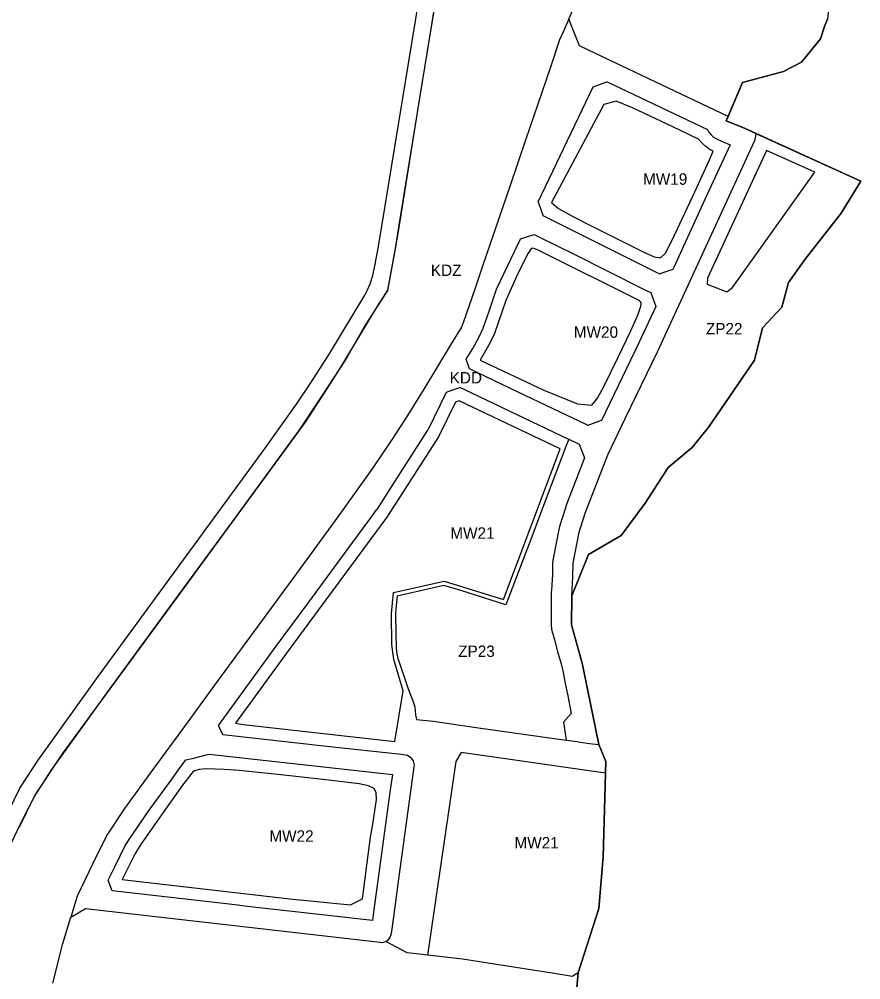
# Model space of a CAD drawing. Extents: x 7428103 to 7431580, y 5545880 to 5549002.
# Drawn here: x 7430217.3 to 7430625.3, y 5548240.3 to 5548705.9 of the extents above; entities that cross this region are included whole.
import ezdxf

# ---------------------------------------------------------------- set-up
doc = ezdxf.new("R2010")
doc.units = 0
for name, color, linetype in [('CZ_L_granica obszaru objętego planem', 7, 'Continuous'), ('CZ_L_linie rozgraniczające tereny o różnym przeznaczeniu oraz różnych warunkach ich zabudowy i zagospodarowania', 7, 'Continuous'), ('CZ_L_maksymalne nieprzekraczalne linie zabudowy', 7, 'Continuous'), ('CZ_L_opisy_linie rozgraniczające tereny o różnym przeznaczeniu oraz różnych warunkach ich zabudowy i zagospodarowania', 7, 'Continuous'), ('Łąki_Nowohuckie', 7, 'Continuous')]:
    doc.layers.add(name, color=color, linetype=linetype)

msp = doc.modelspace()

# ---------------------------------------------------------------- linework, layer by layer
at = {"layer": 'CZ_L_granica obszaru objętego planem'}
for p, q in [((7430609.07, 5548705.89), (7430607.9, 5548702.9)), ((7430607.9, 5548702.9), (7430605.76, 5548696.33)), ((7430605.76, 5548696.33), (7430596.53, 5548685.05)), ((7430596.53, 5548685.05), (7430587.74, 5548680.53)), ((7430587.74, 5548680.53), (7430567.94, 5548675.2)), ((7430567.94, 5548675.2), (7430559.99, 5548656.63)), ((7430559.99, 5548656.63), (7430569.26, 5548652.82)), ((7430569.26, 5548652.82), (7430625.25, 5548627.34)), ((7430625.25, 5548627.34), (7430615.67, 5548611.79)), ((7430615.67, 5548611.79), (7430598.26, 5548589.57)), ((7430598.26, 5548589.57), (7430590.21, 5548578.28)), ((7430590.21, 5548578.28), (7430586.95, 5548566.24)), ((7430586.95, 5548566.24), (7430577.6, 5548556.2)), ((7430577.6, 5548556.2), (7430573.73, 5548540.63)), ((7430573.73, 5548540.63), (7430551.53, 5548508.21)), ((7430551.53, 5548508.21), (7430543.52, 5548498.28)), ((7430543.52, 5548498.28), (7430531.81, 5548488.5)), ((7430531.81, 5548488.5), (7430520.65, 5548471.23)), ((7430520.65, 5548471.23), (7430509.13, 5548455.55)), ((7430509.13, 5548455.55), (7430493.19, 5548446.4)), ((7430493.19, 5548446.4), (7430485.09, 5548426.35)), ((7430485.09, 5548426.35), (7430485.06, 5548412.34)), ((7430485.06, 5548412.34), (7430490.22, 5548393.74)), ((7430490.22, 5548393.74), (7430498.19, 5548354.24)), ((7430498.19, 5548354.24), (7430501.61, 5548346.06)), ((7430501.61, 5548346.06), (7430500.43, 5548299.93)), ((7430500.43, 5548299.93), (7430498.2, 5548274.77)), ((7430498.2, 5548274.77), (7430488.2, 5548243.64)), ((7430488.2, 5548243.64), (7430486.07, 5548220.19))]:
    msp.add_line(p, q, dxfattribs=at)
at = {"layer": 'CZ_L_linie rozgraniczające tereny o różnym przeznaczeniu oraz różnych warunkach ich zabudowy i zagospodarowania'}
for p, q in [((7430419.97, 5548721.18), (7430417.12, 5548703.26)), ((7430483.68, 5548705.85), (7430488.33, 5548716.66)), ((7430483.68, 5548705.85), (7430482.32, 5548702.67)), ((7430488.86, 5548692.96), (7430483.68, 5548705.85)), ((7430417.12, 5548703.26), (7430406.85, 5548639.83)), ((7430481.26, 5548700.32), (7430479.24, 5548695.85)), ((7430482.32, 5548702.67), (7430481.26, 5548700.32)), ((7430479.24, 5548695.85), (7430474.59, 5548682.19)), ((7430493.32, 5548690.84), (7430488.86, 5548692.96)), ((7430560.91, 5548658.77), (7430493.32, 5548690.84)), ((7430474.59, 5548682.19), (7430462.67, 5548647.2)), ((7430468.86, 5548617.31), (7430495.55, 5548673.14)), ((7430495.55, 5548673.14), (7430502.21, 5548675.53)), ((7430502.21, 5548675.53), (7430502.24, 5548675.55)), ((7430502.24, 5548675.55), (7430550.91, 5548652.45)), ((7430550.91, 5548652.45), (7430550.92, 5548652.43)), ((7430550.92, 5548652.43), (7430551.61, 5548651.19)), ((7430551.61, 5548651.19), (7430552.65, 5548649.84)), ((7430552.65, 5548649.84), (7430553.87, 5548648.73)), ((7430574.11, 5548647.65), (7430574.39, 5548649.42)), ((7430574.32, 5548649.72), (7430574.62, 5548650.38)), ((7430574.39, 5548649.42), (7430574.32, 5548649.72)), ((7430462.67, 5548647.2), (7430455.21, 5548625.29)), ((7430561.9, 5548644.91), (7430550.52, 5548620.21)), ((7430553.87, 5548648.73), (7430554.93, 5548648.01)), ((7430554.93, 5548648.01), (7430555.94, 5548647.49)), ((7430555.94, 5548647.49), (7430558.93, 5548646.21)), ((7430558.93, 5548646.21), (7430561.9, 5548644.91)), ((7430571.84, 5548642.58), (7430573.94, 5548647.12)), ((7430573.94, 5548647.12), (7430574.03, 5548647.35)), ((7430574.03, 5548647.35), (7430574.09, 5548647.49)), ((7430574.09, 5548647.49), (7430574.11, 5548647.65)), ((7430406.85, 5548639.83), (7430401.35, 5548606.02)), ((7430526.72, 5548544.72), (7430571.84, 5548642.58)), ((7430455.21, 5548625.29), (7430441.74, 5548585.75)), ((7430468.93, 5548617.2), (7430468.86, 5548617.31)), ((7430471.31, 5548610.68), (7430468.93, 5548617.2)), ((7430550.52, 5548620.21), (7430542.04, 5548601.82)), ((7430471.22, 5548610.59), (7430471.31, 5548610.68)), ((7430496.44, 5548597.99), (7430471.22, 5548610.59)), ((7430401.37, 5548605.99), (7430399.46, 5548594.68)), ((7430401.35, 5548606.02), (7430401.37, 5548605.99)), ((7430455.77, 5548589.92), (7430459.47, 5548597.67)), ((7430459.47, 5548597.67), (7430460.31, 5548599.48)), ((7430460.31, 5548599.48), (7430466.91, 5548601.57)), ((7430466.91, 5548601.57), (7430470.18, 5548599.94)), ((7430470.18, 5548599.94), (7430485.91, 5548592.08)), ((7430512.68, 5548589.88), (7430496.44, 5548597.99)), ((7430540.26, 5548597.96), (7430534.4, 5548585.26)), ((7430542.04, 5548601.82), (7430540.26, 5548597.96)), ((7430399.46, 5548594.68), (7430395.82, 5548574.54)), ((7430448.68, 5548575.09), (7430455.77, 5548589.92)), ((7430485.91, 5548592.08), (7430520.3, 5548574.91)), ((7430514.2, 5548589.13), (7430512.68, 5548589.88)), ((7430527.76, 5548582.35), (7430514.2, 5548589.13)), ((7430441.74, 5548585.75), (7430438.1, 5548575.06)), ((7430534.06, 5548584.63), (7430528.29, 5548582.54)), ((7430534.11, 5548584.63), (7430534.06, 5548584.63)), ((7430534.4, 5548585.26), (7430534.11, 5548584.63)), ((7430528.29, 5548582.54), (7430527.76, 5548582.35)), ((7430395.82, 5548574.54), (7430389.78, 5548565.12)), ((7430438.1, 5548575.06), (7430432.7, 5548559.23)), ((7430445.04, 5548564.41), (7430448.68, 5548575.09)), ((7430520.3, 5548574.91), (7430523.43, 5548573.34)), ((7430523.43, 5548573.34), (7430525.82, 5548566.65)), ((7430389.78, 5548565.12), (7430377.79, 5548544.89)), ((7430525.82, 5548566.65), (7430517.66, 5548548.95)), ((7430442.16, 5548556.12), (7430445.04, 5548564.41)), ((7430431.66, 5548556.65), (7430426.63, 5548548.53)), ((7430432.7, 5548559.23), (7430431.66, 5548556.65)), ((7430440.16, 5548551.61), (7430442.16, 5548556.12)), ((7430437.16, 5548546.31), (7430440.16, 5548551.61)), ((7430426.63, 5548548.53), (7430413.35, 5548526.62)), ((7430517.66, 5548548.95), (7430499.53, 5548511.39)), ((7430377.79, 5548544.89), (7430372.21, 5548535.89)), ((7430433.99, 5548541.1), (7430437.16, 5548546.31)), ((7430511.24, 5548512.64), (7430526.69, 5548544.64)), ((7430526.69, 5548544.64), (7430526.72, 5548544.72)), ((7430526.72, 5548544.72), (7430526.72, 5548544.72)), ((7430435.58, 5548536.35), (7430433.99, 5548541.1)), ((7430372.21, 5548535.89), (7430364.04, 5548523.3)), ((7430459.55, 5548524.92), (7430435.58, 5548536.35)), ((7430364.04, 5548523.3), (7430353.21, 5548507.04)), ((7430413.35, 5548526.62), (7430405.57, 5548513.83)), ((7430415.67, 5548507.16), (7430424.41, 5548525.17)), ((7430424.41, 5548525.17), (7430427.42, 5548526.18)), ((7430427.42, 5548526.18), (7430430.94, 5548527.36)), ((7430430.94, 5548527.36), (7430431.09, 5548527.41)), ((7430431.09, 5548527.41), (7430433.21, 5548526.4)), ((7430433.21, 5548526.4), (7430483.63, 5548502.36)), ((7430492.13, 5548509.39), (7430459.55, 5548524.92)), ((7430405.57, 5548513.83), (7430398.09, 5548502.3)), ((7430492.99, 5548508.98), (7430492.13, 5548509.39)), ((7430499.43, 5548511.4), (7430492.99, 5548508.98)), ((7430499.53, 5548511.39), (7430499.43, 5548511.4)), ((7430502.59, 5548494.73), (7430511.24, 5548512.64)), ((7430353.21, 5548507.04), (7430322.58, 5548465.21)), ((7430398.01, 5548479.64), (7430415.37, 5548506.64)), ((7430415.37, 5548506.64), (7430415.54, 5548506.98)), ((7430415.54, 5548506.98), (7430415.67, 5548507.16)), ((7430398.09, 5548502.3), (7430388.74, 5548488.39)), ((7430483.66, 5548502.35), (7430482.29, 5548498.82)), ((7430483.63, 5548502.36), (7430483.66, 5548502.35)), ((7430483.66, 5548502.35), (7430488.65, 5548499.84)), ((7430482.29, 5548498.82), (7430470.44, 5548467.54)), ((7430488.65, 5548499.84), (7430491.34, 5548493.32)), ((7430491.34, 5548493.32), (7430482.32, 5548469.86)), ((7430491.71, 5548466.42), (7430502.59, 5548494.73)), ((7430388.74, 5548488.39), (7430371.7, 5548464.6)), ((7430390.72, 5548468.3), (7430398.01, 5548479.64)), ((7430387.68, 5548464.17), (7430390.54, 5548468.04)), ((7430390.54, 5548468.04), (7430390.59, 5548468.14)), ((7430390.59, 5548468.14), (7430390.72, 5548468.3)), ((7430470.44, 5548467.54), (7430465.22, 5548453.76)), ((7430482.22, 5548469.58), (7430479.17, 5548459.92)), ((7430482.25, 5548469.63), (7430482.22, 5548469.58)), ((7430482.32, 5548469.86), (7430482.25, 5548469.63)), ((7430322.58, 5548465.21), (7430294.81, 5548427.28)), ((7430371.7, 5548464.6), (7430353.46, 5548439.67)), ((7430379.02, 5548452.42), (7430387.68, 5548464.17)), ((7430488.79, 5548457.18), (7430491.71, 5548466.42)), ((7430479.03, 5548459.37), (7430475.96, 5548443.62)), ((7430479.15, 5548459.83), (7430479.03, 5548459.37)), ((7430479.17, 5548459.92), (7430479.15, 5548459.83)), ((7430465.22, 5548453.76), (7430459.12, 5548437.64)), ((7430485.86, 5548442.13), (7430488.79, 5548457.18)), ((7430357.61, 5548423.38), (7430379.02, 5548452.42)), ((7430353.46, 5548439.67), (7430340.51, 5548421.99)), ((7430475.87, 5548442.77), (7430475.75, 5548436.74)), ((7430475.91, 5548443), (7430475.87, 5548442.77)), ((7430475.96, 5548443.62), (7430475.91, 5548443)), ((7430485.72, 5548435.44), (7430485.86, 5548442.13)), ((7430459.12, 5548437.64), (7430453.22, 5548422.07)), ((7430475.75, 5548436.74), (7430475.25, 5548429.07)), ((7430485.09, 5548426.35), (7430485.7, 5548435.42)), ((7430485.7, 5548435.42), (7430485.72, 5548435.44)), ((7430423.18, 5548431.44), (7430400.51, 5548426.28)), ((7430431.39, 5548428.88), (7430423.18, 5548431.44)), ((7430294.81, 5548427.28), (7430261.71, 5548382.07)), ((7430400.51, 5548426.28), (7430399.85, 5548420.05)), ((7430453.22, 5548422.07), (7430431.39, 5548428.88)), ((7430475.13, 5548427.21), (7430475.1, 5548426.46)), ((7430475.1, 5548426.46), (7430475.12, 5548422.31)), ((7430475.2, 5548428.24), (7430475.13, 5548427.21)), ((7430475.25, 5548429.07), (7430475.2, 5548428.24)), ((7430340.51, 5548421.99), (7430324.87, 5548400.62)), ((7430341.86, 5548402), (7430357.61, 5548423.38)), ((7430475.12, 5548422.31), (7430475.15, 5548417.67)), ((7430399.85, 5548420.05), (7430399.7, 5548417.54)), ((7430399.7, 5548417.54), (7430399.82, 5548407.89)), ((7430475.15, 5548417.67), (7430475.17, 5548413.97)), ((7430475.17, 5548413.97), (7430475.19, 5548411.71)), ((7430475.19, 5548411.71), (7430475.24, 5548410.84)), ((7430399.82, 5548407.89), (7430400, 5548401.36)), ((7430475.24, 5548410.84), (7430475.33, 5548410.19)), ((7430475.33, 5548410.19), (7430475.45, 5548409.62)), ((7430475.45, 5548409.62), (7430475.67, 5548408.79)), ((7430475.67, 5548408.79), (7430475.92, 5548407.89)), ((7430475.92, 5548407.89), (7430476.69, 5548405.1)), ((7430476.69, 5548405.1), (7430478.28, 5548399.35)), ((7430324.87, 5548400.62), (7430312.8, 5548384.14)), ((7430313.93, 5548363.55), (7430341.86, 5548402)), ((7430400, 5548401.36), (7430400.23, 5548399.2)), ((7430400.23, 5548399.2), (7430400.86, 5548396.03)), ((7430478.28, 5548399.35), (7430478.6, 5548398.2)), ((7430478.6, 5548398.2), (7430479.92, 5548393.34)), ((7430400.86, 5548396.03), (7430401.23, 5548394.64)), ((7430401.23, 5548394.64), (7430405.66, 5548381.73)), ((7430479.92, 5548393.34), (7430480.64, 5548390.67)), ((7430480.64, 5548390.67), (7430480.94, 5548389.19)), ((7430480.94, 5548389.19), (7430482.01, 5548383.86)), ((7430312.8, 5548384.14), (7430296.45, 5548361.81)), ((7430482.01, 5548383.86), (7430483.04, 5548378.75)), ((7430261.71, 5548382.07), (7430232.93, 5548342.13)), ((7430405.66, 5548381.73), (7430408.05, 5548375.42)), ((7430408.05, 5548375.42), (7430409.06, 5548372.6)), ((7430483.04, 5548378.75), (7430484.92, 5548369.42)), ((7430409.06, 5548372.6), (7430409.43, 5548368.68)), ((7430409.43, 5548368.68), (7430409.92, 5548366.43)), ((7430409.92, 5548366.43), (7430418.12, 5548365.55)), ((7430418.12, 5548365.55), (7430437.7, 5548362.79)), ((7430484.92, 5548369.42), (7430481.1, 5548365.2)), ((7430481.1, 5548365.2), (7430482.5, 5548356.46)), ((7430296.45, 5548361.81), (7430283.37, 5548343.95)), ((7430315.98, 5548359.01), (7430313.93, 5548363.55)), ((7430437.7, 5548362.79), (7430461.73, 5548359.39)), ((7430366.37, 5548353.41), (7430315.98, 5548359.01)), ((7430461.73, 5548359.39), (7430482.5, 5548356.46)), ((7430482.5, 5548356.46), (7430487.69, 5548355.72)), ((7430487.69, 5548355.72), (7430488.36, 5548355.63)), ((7430488.36, 5548355.63), (7430488.36, 5548355.63)), ((7430488.36, 5548355.63), (7430489.43, 5548355.48)), ((7430402.5, 5548349.4), (7430366.37, 5548353.41)), ((7430489.43, 5548355.48), (7430493.73, 5548354.87)), ((7430493.73, 5548354.87), (7430498.19, 5548354.24)), ((7430294.49, 5548342.01), (7430298.03, 5548346.89)), ((7430298.03, 5548346.89), (7430301.19, 5548347.56)), ((7430301.19, 5548347.56), (7430301.24, 5548347.57)), ((7430301.24, 5548347.57), (7430307.22, 5548349.11)), ((7430307.22, 5548349.11), (7430309.43, 5548349.68)), ((7430309.43, 5548349.68), (7430398.19, 5548339.82)), ((7430404.39, 5548349.19), (7430402.5, 5548349.4)), ((7430405.56, 5548348.91), (7430404.39, 5548349.19)), ((7430407.2, 5548347.91), (7430405.56, 5548348.91)), ((7430407.22, 5548347.89), (7430407.2, 5548347.91)), ((7430408.37, 5548346.32), (7430407.22, 5548347.89)), ((7430408.83, 5548344.42), (7430408.37, 5548346.32)), ((7430232.93, 5548342.13), (7430224.45, 5548329.12)), ((7430283.37, 5548343.95), (7430268.36, 5548323.3)), ((7430291.38, 5548337.72), (7430294.49, 5548342.01)), ((7430407.97, 5548337.53), (7430408.79, 5548343.54)), ((7430408.79, 5548343.54), (7430408.83, 5548344.42)), ((7430280.34, 5548322.41), (7430291.38, 5548337.72)), ((7430398.03, 5548338.67), (7430397.16, 5548332.27)), ((7430398.04, 5548338.71), (7430398.03, 5548338.67)), ((7430398.19, 5548339.8), (7430398.04, 5548338.71)), ((7430398.19, 5548339.82), (7430398.19, 5548339.8)), ((7430401.06, 5548286.85), (7430407.97, 5548337.53)), ((7430397.16, 5548332.27), (7430389.24, 5548274.19)), ((7430224.45, 5548329.12), (7430217.23, 5548314.32)), ((7430268.36, 5548323.3), (7430260.07, 5548310.93)), ((7430270.93, 5548308.71), (7430280.34, 5548322.41)), ((7430260.07, 5548310.93), (7430254.83, 5548300.6)), ((7430263.71, 5548295.41), (7430268.68, 5548305.36)), ((7430268.68, 5548305.36), (7430270.93, 5548308.71)), ((7430254.83, 5548300.6), (7430245.41, 5548280.84)), ((7430260.33, 5548288.63), (7430263.71, 5548295.41)), ((7430262.33, 5548283.35), (7430260.33, 5548288.63)), ((7430398.87, 5548270.78), (7430401.06, 5548286.85)), ((7430321.96, 5548276.54), (7430262.33, 5548283.35)), ((7430245.41, 5548280.84), (7430242.33, 5548270.59)), ((7430327.79, 5548275.87), (7430321.96, 5548276.54)), ((7430242.33, 5548270.59), (7430249.4, 5548274.76)), ((7430249.4, 5548274.76), (7430392.25, 5548258.44)), ((7430346.73, 5548273.71), (7430327.79, 5548275.87)), ((7430388.52, 5548268.93), (7430346.73, 5548273.71)), ((7430389.24, 5548274.19), (7430388.52, 5548268.93)), ((7430238.48, 5548257.83), (7430242.33, 5548270.59)), ((7430398.23, 5548266.13), (7430398.87, 5548270.78)), ((7430397.66, 5548262.28), (7430397.77, 5548262.73)), ((7430397.77, 5548262.73), (7430398.23, 5548266.13)), ((7430233.55, 5548238.61), (7430238.48, 5548257.83)), ((7430392.25, 5548258.44), (7430393.02, 5548258.41)), ((7430393.02, 5548258.41), (7430394.92, 5548258.87)), ((7430394.92, 5548258.87), (7430396.49, 5548260.02)), ((7430405.27, 5548253.3), (7430394.92, 5548258.87)), ((7430396.49, 5548260.02), (7430397.07, 5548260.96)), ((7430397.07, 5548260.96), (7430397.66, 5548262.28)), ((7430411.22, 5548252.61), (7430405.27, 5548253.3)), ((7430432.09, 5548250.22), (7430411.22, 5548252.61)), ((7430476.58, 5548243.29), (7430432.09, 5548250.22)), ((7430482.6, 5548242.36), (7430476.58, 5548243.29)), ((7430485.37, 5548241.93), (7430482.6, 5548242.36)), ((7430488.2, 5548243.64), (7430485.37, 5548241.93))]:
    msp.add_line(p, q, dxfattribs=at)
for points in [[(7430553.2, 5548829.66), (7430546.69, 5548799.05), (7430540.02, 5548779.43), (7430578.55, 5548777.58), (7430599.74, 5548759.48), (7430607.53, 5548744.68), (7430610.23, 5548730.92), (7430610.64, 5548718.74), (7430609.07, 5548705.89), (7430607.9, 5548702.9), (7430605.76, 5548696.33), (7430596.53, 5548685.05), (7430587.74, 5548680.53), (7430567.94, 5548675.2), (7430560.91, 5548658.77)], [(7430560.91, 5548658.77), (7430559.99, 5548656.63), (7430569.26, 5548652.82), (7430574.62, 5548650.38)], [(7430574.62, 5548650.38), (7430625.25, 5548627.34), (7430615.67, 5548611.79), (7430598.26, 5548589.57), (7430590.21, 5548578.28), (7430586.95, 5548566.24), (7430577.6, 5548556.2), (7430573.73, 5548540.63), (7430551.53, 5548508.21), (7430543.52, 5548498.28), (7430531.81, 5548488.5), (7430520.65, 5548471.23), (7430509.13, 5548455.55), (7430493.19, 5548446.4), (7430485.09, 5548426.35)], [(7430485.09, 5548426.35), (7430485.06, 5548412.34), (7430490.22, 5548393.74), (7430498.19, 5548354.24)], [(7430498.19, 5548354.24), (7430501.61, 5548346.06), (7430500.43, 5548299.93), (7430498.2, 5548274.77), (7430488.2, 5548243.64)], [(7430488.2, 5548243.64), (7430486.07, 5548220.19), (7430486.13, 5548220.12)]]:
    msp.add_lwpolyline(points, dxfattribs=at)
at = {"layer": 'CZ_L_maksymalne nieprzekraczalne linie zabudowy'}
for points in [[(7430209.1, 5548315.89), (7430217.49, 5548333.07), (7430226.39, 5548346.74), (7430255.56, 5548387.21), (7430336.47, 5548497.92), (7430351.62, 5548519.22), (7430358.26, 5548529.12), (7430367.3, 5548543.19), (7430384.75, 5548572.14), (7430385.99, 5548574.44), (7430387.34, 5548577.59), (7430388.62, 5548581.64), (7430389.73, 5548586.36), (7430391.51, 5548595.78), (7430412.55, 5548725.02)], [(7430528.11, 5548590.21), (7430530.51, 5548592.44), (7430533.64, 5548598.4), (7430543.84, 5548620.11), (7430551.86, 5548637.68), (7430553.63, 5548641.89), (7430551.75, 5548642.92), (7430550.06, 5548644.1), (7430548.29, 5548645.73), (7430546.54, 5548647.8), (7430534.15, 5548653.75), (7430514.51, 5548662.87), (7430506.73, 5548666.16), (7430500.76, 5548664.61), (7430475.38, 5548617.03), (7430478.69, 5548614.18), (7430485.92, 5548610.07), (7430495.16, 5548605.35), (7430520.14, 5548592.99), (7430525.08, 5548590.72), (7430528.11, 5548590.21)], [(7430602.92, 5548631.76), (7430579.57, 5548642.26), (7430550.95, 5548580.33), (7430550.74, 5548577.52), (7430560.28, 5548573.73), (7430562.98, 5548575.87), (7430602.92, 5548631.76)], [(7430494.81, 5548518.81), (7430497.68, 5548522.14), (7430500.62, 5548527.78), (7430507.61, 5548541.98), (7430513.55, 5548554.49), (7430517.16, 5548562.49), (7430518.66, 5548566.75), (7430518.81, 5548567.83), (7430518.72, 5548568.46), (7430518.29, 5548569.1), (7430517.75, 5548569.47), (7430469.5, 5548593.56), (7430467.39, 5548594.57), (7430466.15, 5548594.92), (7430465.69, 5548594.72), (7430465.02, 5548593.99), (7430463.99, 5548592.43), (7430462.49, 5548589.7), (7430458.43, 5548581.44), (7430453.24, 5548569.51), (7430447.6, 5548553.6), (7430445.46, 5548548.79), (7430440.68, 5548540.56), (7430471.56, 5548526.1), (7430487.85, 5548519.49), (7430494.81, 5548518.81)], [(7430399.42, 5548355.78), (7430403.43, 5548380.25), (7430398.91, 5548395.56), (7430397.96, 5548402.77), (7430397.7, 5548417.61), (7430398.67, 5548427.91), (7430423.26, 5548433.51), (7430452.01, 5548424.54), (7430479.49, 5548497.69), (7430430.63, 5548520.93), (7430428.76, 5548520.3), (7430420.49, 5548503.51), (7430395.44, 5548464.58), (7430347.66, 5548399.76), (7430322.16, 5548364.68), (7430325.87, 5548363.95), (7430399.42, 5548355.78)], [(7430501.47, 5548340.45), (7430431.44, 5548350.41), (7430428.96, 5548346.02), (7430415.19, 5548252.15)], [(7430349.92, 5548279.38), (7430377.89, 5548276.52), (7430383.73, 5548279.54), (7430387.63, 5548309.32), (7430388.93, 5548316.69), (7430390.43, 5548327.7), (7430390.39, 5548330.9), (7430389.28, 5548332.96), (7430386.67, 5548334.27), (7430382.12, 5548335.2), (7430365.98, 5548337.24), (7430344.14, 5548339.67), (7430323.92, 5548341.64), (7430316.6, 5548342.19), (7430307.9, 5548342.48), (7430304.47, 5548342.19), (7430302.21, 5548341.63), (7430301.44, 5548341.03), (7430300.4, 5548339.81), (7430296.49, 5548334.55), (7430286.26, 5548320.28), (7430276.14, 5548305.68), (7430273.39, 5548301.13), (7430267.14, 5548288.84), (7430349.92, 5548279.38)]]:
    msp.add_lwpolyline(points, dxfattribs=at)
at = {"layer": 'Łąki_Nowohuckie'}
for p, q in [((7430418.24, 5548710), (7430411.55, 5548668.68)), ((7430607.9, 5548702.9), (7430609.07, 5548705.89)), ((7430605.76, 5548696.33), (7430607.9, 5548702.9)), ((7430596.53, 5548685.05), (7430605.76, 5548696.33)), ((7430587.74, 5548680.53), (7430596.53, 5548685.05)), ((7430567.94, 5548675.2), (7430587.74, 5548680.53)), ((7430559.99, 5548656.63), (7430567.94, 5548675.2)), ((7430411.55, 5548668.68), (7430400.92, 5548603.05)), ((7430569.26, 5548652.82), (7430559.99, 5548656.63)), ((7430625.25, 5548627.34), (7430569.26, 5548652.82)), ((7430615.67, 5548611.79), (7430625.25, 5548627.34)), ((7430598.26, 5548589.57), (7430615.67, 5548611.79)), ((7430400.92, 5548603.05), (7430399.48, 5548594.58)), ((7430399.48, 5548594.58), (7430395.83, 5548574.44)), ((7430590.21, 5548578.28), (7430598.26, 5548589.57)), ((7430586.95, 5548566.24), (7430590.21, 5548578.28)), ((7430577.6, 5548556.2), (7430586.95, 5548566.24)), ((7430573.73, 5548540.63), (7430577.6, 5548556.2)), ((7430551.53, 5548508.21), (7430573.73, 5548540.63)), ((7430543.52, 5548498.28), (7430551.53, 5548508.21)), ((7430531.81, 5548488.5), (7430543.52, 5548498.28)), ((7430520.65, 5548471.23), (7430531.81, 5548488.5)), ((7430509.13, 5548455.55), (7430520.65, 5548471.23)), ((7430493.19, 5548446.4), (7430509.13, 5548455.55)), ((7430485.09, 5548426.35), (7430493.19, 5548446.4)), ((7430485.06, 5548412.34), (7430485.09, 5548426.35)), ((7430490.22, 5548393.74), (7430485.06, 5548412.34)), ((7430498.19, 5548354.24), (7430490.22, 5548393.74)), ((7430501.61, 5548346.06), (7430498.19, 5548354.24)), ((7430500.43, 5548299.93), (7430501.61, 5548346.06)), ((7430498.2, 5548274.77), (7430500.43, 5548299.93)), ((7430488.2, 5548243.64), (7430498.2, 5548274.77)), ((7430486.07, 5548220.19), (7430488.2, 5548243.64))]:
    msp.add_line(p, q, dxfattribs=at)
for points in [[(7430395.83, 5548574.44), (7430384.96, 5548557.49), (7430376.14, 5548541.82)], [(7430376.14, 5548541.82), (7430365.36, 5548525.21), (7430355.9, 5548510.6), (7430297.2, 5548430.43)], [(7430297.2, 5548430.43), (7430238.13, 5548349.75), (7430225.26, 5548330.6), (7430217.87, 5548316.02), (7430208.17, 5548295.59), (7430203.25, 5548280.01)]]:
    msp.add_lwpolyline(points, dxfattribs=at)

# ---------------------------------------------------------------- texts
at = {"layer": 'CZ_L_opisy_linie rozgraniczające tereny o różnym przeznaczeniu oraz różnych warunkach ich zabudowy i zagospodarowania'}
for s, p in [('MW19', (7430519.7, 5548625.63)), ('KDZ', (7430416.84, 5548581.39)), ('MW20', (7430486.14, 5548551.44)), ('ZP22', (7430550.17, 5548553.08)), ('KDD', (7430425.95, 5548529.31)), ('MW21', (7430426.27, 5548454.03)), ('ZP23', (7430430.08, 5548396.75)), ('MW22', (7430338.55, 5548307.17)), ('MW21', (7430457.36, 5548303.91))]:
    msp.add_text(s, height=5.549, dxfattribs=at).set_placement(p)

doc.saveas('drawing.dxf')
